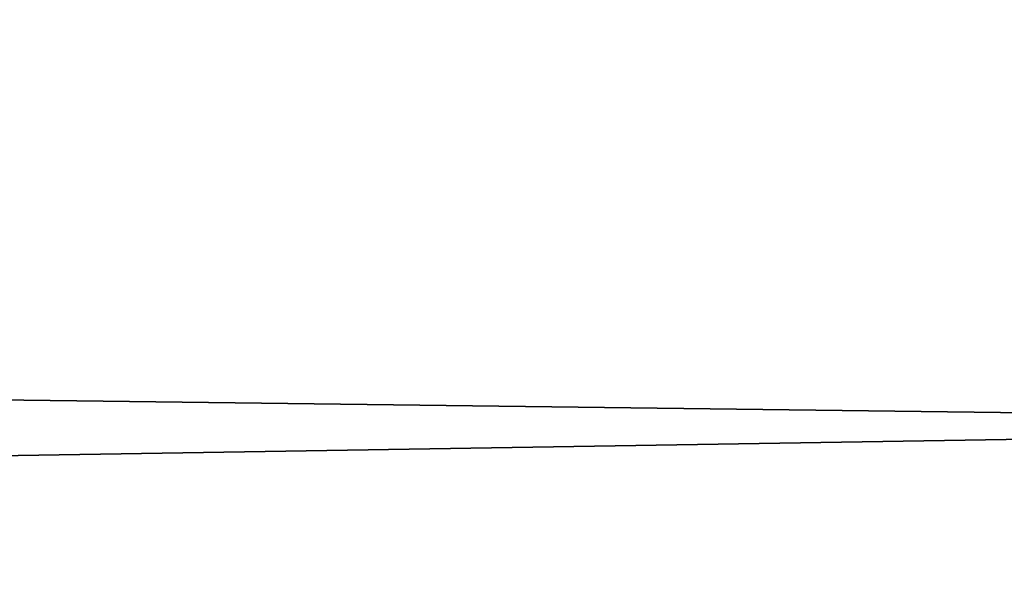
# Model space of a CAD drawing. Header units: millimetres. Extents: x -522 to 188, y -54 to 63.
# Tile 559 of 656: x -3.84984 to -3.84656, y -36.79808 to -36.79617. Entities that reach past the tile are written whole.
import ezdxf

# ---------------------------------------------------------------- set-up
doc = ezdxf.new("R2010")
doc.units = ezdxf.units.MM
doc.header["$LTSCALE"] = 65.185185
for name, color, linetype in [('1', 7, 'CONTINUOUS'), ('2', 7, 'CONTINUOUS'), ('8', 7, 'CONTINUOUS'), ('9', 7, 'CONTINUOUS')]:
    doc.layers.add(name, color=color, linetype=linetype)

msp = doc.modelspace()

# ---------------------------------------------------------------- linework, layer by layer
at = {"layer": '1', "color": 7, "linetype": 'CONTINUOUS'}
for points in [[(-4.178775, -36.8, -12.3100676), (-3.3646476, 23, -12.5570357), (-3.3647088, -36.8, -12.5570172), (-4.178775, -36.8, -12.3100676)], [(-4.178713, 23, -12.3100917), (-3.3646476, 23, -12.5570357), (-4.178775, -36.8, -12.3100676), (-4.178713, 23, -12.3100917)]]:
    msp.add_3dface(points, dxfattribs=at)
at = {"layer": '2', "color": 7, "linetype": 'CONTINUOUS'}
for points in [[(-3.3647088, -36.8, 12.5570172), (-4.178713, 23, 12.3100917), (-4.178775, -36.8, 12.3100676), (-3.3647088, -36.8, 12.5570172)], [(-3.3646476, 23, 12.5570357), (-4.178713, 23, 12.3100917), (-3.3647088, -36.8, 12.5570172), (-3.3646476, 23, 12.5570357)]]:
    msp.add_3dface(points, dxfattribs=at)
at = {"layer": '8', "color": 3, "linetype": 'CONTINUOUS'}
for points in [[(-3.5424354, -36.7927089, -10.4356782), (-3.998883, -36.8, -10.1399671), (-4.2173768, -36.7927089, -10.1816483), (-3.5424354, -36.7927089, -10.4356782)], [(-3.6503799, -36.8, -10.2705676), (-3.998883, -36.8, -10.1399671), (-3.5424354, -36.7927089, -10.4356782), (-3.6503799, -36.8, -10.2705676)]]:
    msp.add_3dface(points, dxfattribs=at)
at = {"layer": '9', "color": 3, "linetype": 'CONTINUOUS'}
for points in [[(-3.9988822, -36.8, 10.1399675), (-3.650379, -36.8, 10.2705679), (-4.2173768, -36.7927089, 10.1816483), (-3.9988822, -36.8, 10.1399675)], [(-4.2173768, -36.7927089, 10.1816483), (-3.650379, -36.8, 10.2705679), (-3.5424354, -36.7927089, 10.4356782), (-4.2173768, -36.7927089, 10.1816483)]]:
    msp.add_3dface(points, dxfattribs=at)

doc.saveas('drawing.dxf')
